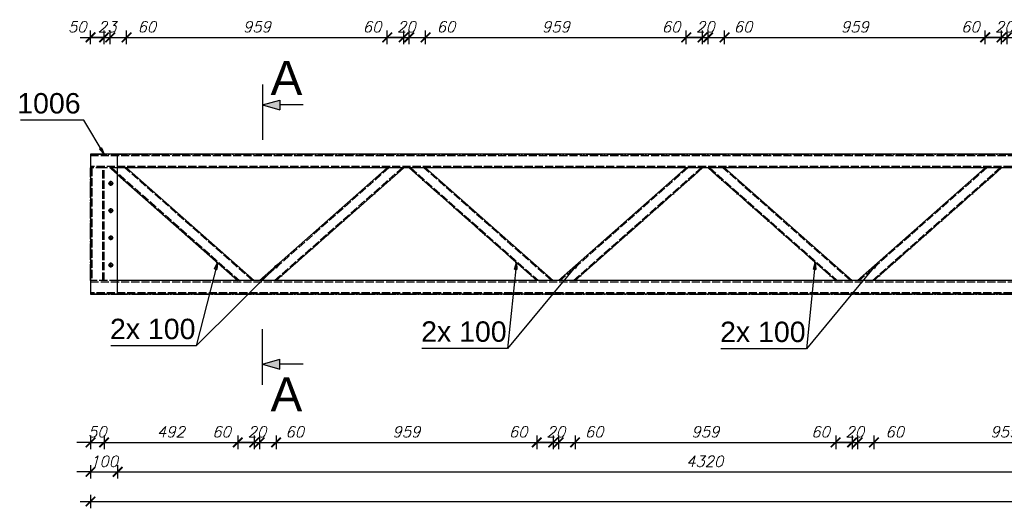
# Model space of a CAD drawing. Header units: millimetres. Extents: x 1814 to 94182, y 11562 to 49454.
# Tile 316 of 656: x 23935 to 24298, y 20952 to 21132. Entities that reach past the tile are written whole.
import ezdxf

# ---------------------------------------------------------------- set-up
doc = ezdxf.new("R2010")
doc.units = ezdxf.units.MM
doc.linetypes.add('ACAD_ISO02W100', pattern=[15, 12, -3])
doc.linetypes.add('ACAD_ISO04W100', pattern=[30, 24, -3, 0, -3])
doc.layers.add('wymiar', color=135, linetype='Continuous', lineweight=9)
doc.styles.add('ARIAL', font='arial.ttf')
doc.styles.add('CutSymbolDown', font='arial.ttf', dxfattribs={"height": 5})
doc.styles.add('CutSymbolUp', font='arial.ttf', dxfattribs={"height": 5})
doc.styles.add('WYMIARY', font='simplex.shx', dxfattribs={"oblique": 15})
doc.dimstyles.new('1-25', dxfattribs={"dimscale": 25, "dimtxt": 0.16, "dimasz": 0.2, "dimexe": 0.1, "dimexo": 0.1, "dimgap": 0.075, "dimtad": 1, "dimdec": 0, "dimlfac": 10, "dimrnd": 0.01, "dimzin": 9, "dimtxsty": 'WYMIARY', "dimblk": 'ARCHTICK', "dimcen": 0.2, "dimdle": 0.15, "dimadec": 1, "dimazin": 1, "dimtfac": 1, "dimtdec": 0, "dimtix": 1, "dimtmove": 2, "dimatfit": 3, "dimldrblk": 'ARCHTICK', "dimfxl": 0, "dimarcsym": 0})

# ---------------------------------------------------------------- blocks, each defined once
blk = doc.blocks.new('sectionup')
blk.add_hatch(color=256).paths.add_polyline_path([(-2.55, 0.73), (-2.55, -0.73), (0, 0)])
at = {"color": 7, "linetype": 'Continuous'}
for p, q in [((0, 3), (0, -5.15)), ((-6, 0), (-2.55, 0))]:
    blk.add_line(p, q, dxfattribs=at)
for p, q in [((0, 0), (-2.55, 0.73)), ((-2.55, 0.73), (-2.55, -0.73)), ((0, 0), (-2.55, -0.73))]:
    blk.add_line(p, q)
blk = doc.blocks.new('sectiondown')
blk.add_hatch(color=256).paths.add_polyline_path([(0, 0), (-2.55, 0.73), (-2.55, -0.73)])
at = {"color": 7, "linetype": 'Continuous'}
for p, q in [((0, -3), (0, 5.15)), ((-6, 0), (-2.55, 0))]:
    blk.add_line(p, q, dxfattribs=at)
for p, q in [((0, 0), (-2.55, 0.73)), ((-2.55, -0.73), (-2.55, 0.73)), ((0, 0), (-2.55, -0.73))]:
    blk.add_line(p, q)
blk = doc.blocks.new('_ARCHTICK')
at = {"color": 0, "linetype": 'ByBlock', "lineweight": -2}
blk.add_solid([(0.398, 0.309), (0.309, 0.398), (-0.309, -0.398), (-0.398, -0.309)], dxfattribs=at)
blk = doc.blocks.new('*D2347')
at = {"layer": 'Defpoints', "color": 0}
for p in [(23966.32, 21125.54), (23961.32, 21077.58), (23966.32, 21077.58)]:
    blk.add_point(p, dxfattribs=at)
at = {"layer": 'wymiar', "color": 0, "lineweight": -2}
for p, q in [((23961.32, 21123.04), (23961.32, 21128.04)), ((23966.32, 21123.04), (23966.32, 21128.04)), ((23957.57, 21125.54), (23970.07, 21125.54))]:
    blk.add_line(p, q, dxfattribs=at)
at = {"layer": 'wymiar', "color": 0, "lineweight": -2, "xscale": 5, "yscale": 5, "zscale": 5, "rotation": 180}
blk.add_blockref('_ARCHTICK', (23961.32, 21125.54), dxfattribs=at)
at = {"layer": 'wymiar', "color": 0, "lineweight": -2, "xscale": 5, "yscale": 5, "zscale": 5}
blk.add_blockref('_ARCHTICK', (23966.32, 21125.54), dxfattribs=at)
at = {"layer": 'wymiar', "color": 0, "insert": (23956.45, 21129.41), "char_height": 4, "attachment_point": 5, "style": 'WYMIARY'}
blk.add_mtext('50', dxfattribs=at)
blk = doc.blocks.new('*D2348')
at = {"layer": 'Defpoints', "color": 0}
for p in [(23968.57, 21125.54), (23966.32, 21077.58), (23968.57, 21077.58)]:
    blk.add_point(p, dxfattribs=at)
at = {"layer": 'wymiar', "color": 0, "lineweight": -2}
for p, q in [((23966.32, 21123.04), (23966.32, 21128.04)), ((23968.57, 21123.04), (23968.57, 21128.04)), ((23966.32, 21125.54), (23961.32, 21125.54)), ((23966.32, 21125.54), (23968.57, 21125.54)), ((23968.57, 21125.54), (23973.57, 21125.54))]:
    blk.add_line(p, q, dxfattribs=at)
at = {"layer": 'wymiar', "color": 0, "lineweight": -2, "xscale": 5, "yscale": 5, "zscale": 5}
blk.add_blockref('_ARCHTICK', (23966.32, 21125.54), dxfattribs=at)
at = {"layer": 'wymiar', "color": 0, "lineweight": -2, "xscale": 5, "yscale": 5, "zscale": 5, "rotation": 180}
blk.add_blockref('_ARCHTICK', (23968.57, 21125.54), dxfattribs=at)
at = {"layer": 'wymiar', "color": 0, "insert": (23967.45, 21129.41), "char_height": 4, "attachment_point": 5, "style": 'WYMIARY'}
blk.add_mtext('23', dxfattribs=at)
blk = doc.blocks.new('*D2349')
at = {"layer": 'Defpoints', "color": 0}
for p in [(23974.62, 21125.54), (23968.57, 21077.58), (23974.62, 21077.58)]:
    blk.add_point(p, dxfattribs=at)
at = {"layer": 'wymiar', "color": 0, "lineweight": -2}
for p, q in [((23968.57, 21123.04), (23968.57, 21128.04)), ((23974.62, 21123.04), (23974.62, 21128.04)), ((23964.82, 21125.54), (23978.37, 21125.54))]:
    blk.add_line(p, q, dxfattribs=at)
at = {"layer": 'wymiar', "color": 0, "lineweight": -2, "xscale": 5, "yscale": 5, "zscale": 5, "rotation": 180}
blk.add_blockref('_ARCHTICK', (23968.57, 21125.54), dxfattribs=at)
at = {"layer": 'wymiar', "color": 0, "lineweight": -2, "xscale": 5, "yscale": 5, "zscale": 5}
blk.add_blockref('_ARCHTICK', (23974.62, 21125.54), dxfattribs=at)
at = {"layer": 'wymiar', "color": 0, "insert": (23982.05, 21129.41), "char_height": 4, "attachment_point": 5, "style": 'WYMIARY'}
blk.add_mtext('60', dxfattribs=at)
blk = doc.blocks.new('*D2350')
at = {"layer": 'Defpoints', "color": 0}
for p in [(24070.52, 21125.54), (23974.62, 21077.58), (24070.52, 21077.58)]:
    blk.add_point(p, dxfattribs=at)
at = {"layer": 'wymiar', "color": 0, "lineweight": -2}
for p, q in [((23974.62, 21123.04), (23974.62, 21128.04)), ((24070.52, 21123.04), (24070.52, 21128.04)), ((23970.87, 21125.54), (24074.27, 21125.54))]:
    blk.add_line(p, q, dxfattribs=at)
at = {"layer": 'wymiar', "color": 0, "lineweight": -2, "xscale": 5, "yscale": 5, "zscale": 5, "rotation": 180}
blk.add_blockref('_ARCHTICK', (23974.62, 21125.54), dxfattribs=at)
at = {"layer": 'wymiar', "color": 0, "lineweight": -2, "xscale": 5, "yscale": 5, "zscale": 5}
blk.add_blockref('_ARCHTICK', (24070.52, 21125.54), dxfattribs=at)
at = {"layer": 'wymiar', "color": 0, "insert": (24022.57, 21129.41), "char_height": 4, "attachment_point": 5, "style": 'WYMIARY'}
blk.add_mtext('959', dxfattribs=at)
blk = doc.blocks.new('*D2351')
at = {"layer": 'Defpoints', "color": 0}
for p in [(24076.57, 21125.54), (24070.52, 21077.58), (24076.57, 21077.58)]:
    blk.add_point(p, dxfattribs=at)
at = {"layer": 'wymiar', "color": 0, "lineweight": -2}
for p, q in [((24070.52, 21123.04), (24070.52, 21128.04)), ((24076.57, 21123.04), (24076.57, 21128.04)), ((24066.77, 21125.54), (24080.32, 21125.54))]:
    blk.add_line(p, q, dxfattribs=at)
at = {"layer": 'wymiar', "color": 0, "lineweight": -2, "xscale": 5, "yscale": 5, "zscale": 5, "rotation": 180}
blk.add_blockref('_ARCHTICK', (24070.52, 21125.54), dxfattribs=at)
at = {"layer": 'wymiar', "color": 0, "lineweight": -2, "xscale": 5, "yscale": 5, "zscale": 5}
blk.add_blockref('_ARCHTICK', (24076.57, 21125.54), dxfattribs=at)
at = {"layer": 'wymiar', "color": 0, "insert": (24064.94, 21129.41), "char_height": 4, "attachment_point": 5, "style": 'WYMIARY'}
blk.add_mtext('60', dxfattribs=at)
blk = doc.blocks.new('*D2352')
at = {"layer": 'Defpoints', "color": 0}
for p in [(24078.57, 21125.54), (24076.57, 21077.58), (24078.57, 21077.58)]:
    blk.add_point(p, dxfattribs=at)
at = {"layer": 'wymiar', "color": 0, "lineweight": -2}
for p, q in [((24076.57, 21123.04), (24076.57, 21128.04)), ((24078.57, 21123.04), (24078.57, 21128.04)), ((24076.57, 21125.54), (24071.57, 21125.54)), ((24076.57, 21125.54), (24078.57, 21125.54)), ((24078.57, 21125.54), (24083.57, 21125.54))]:
    blk.add_line(p, q, dxfattribs=at)
at = {"layer": 'wymiar', "color": 0, "lineweight": -2, "xscale": 5, "yscale": 5, "zscale": 5}
blk.add_blockref('_ARCHTICK', (24076.57, 21125.54), dxfattribs=at)
at = {"layer": 'wymiar', "color": 0, "lineweight": -2, "xscale": 5, "yscale": 5, "zscale": 5, "rotation": 180}
blk.add_blockref('_ARCHTICK', (24078.57, 21125.54), dxfattribs=at)
at = {"layer": 'wymiar', "color": 0, "insert": (24077.57, 21129.41), "char_height": 4, "attachment_point": 5, "style": 'WYMIARY'}
blk.add_mtext('20', dxfattribs=at)
blk = doc.blocks.new('*D2353')
at = {"layer": 'Defpoints', "color": 0}
for p in [(24084.62, 21125.54), (24078.57, 21077.58), (24084.62, 21077.58)]:
    blk.add_point(p, dxfattribs=at)
at = {"layer": 'wymiar', "color": 0, "lineweight": -2}
for p, q in [((24078.57, 21123.04), (24078.57, 21128.04)), ((24084.62, 21123.04), (24084.62, 21128.04)), ((24074.82, 21125.54), (24088.37, 21125.54))]:
    blk.add_line(p, q, dxfattribs=at)
at = {"layer": 'wymiar', "color": 0, "lineweight": -2, "xscale": 5, "yscale": 5, "zscale": 5, "rotation": 180}
blk.add_blockref('_ARCHTICK', (24078.57, 21125.54), dxfattribs=at)
at = {"layer": 'wymiar', "color": 0, "lineweight": -2, "xscale": 5, "yscale": 5, "zscale": 5}
blk.add_blockref('_ARCHTICK', (24084.62, 21125.54), dxfattribs=at)
at = {"layer": 'wymiar', "color": 0, "insert": (24092.12, 21129.41), "char_height": 4, "attachment_point": 5, "style": 'WYMIARY'}
blk.add_mtext('60', dxfattribs=at)
blk = doc.blocks.new('*D2354')
at = {"layer": 'Defpoints', "color": 0}
for p in [(24180.52, 21125.54), (24084.62, 21077.58), (24180.52, 21077.58)]:
    blk.add_point(p, dxfattribs=at)
at = {"layer": 'wymiar', "color": 0, "lineweight": -2}
for p, q in [((24084.62, 21123.04), (24084.62, 21128.04)), ((24180.52, 21123.04), (24180.52, 21128.04)), ((24080.87, 21125.54), (24184.27, 21125.54))]:
    blk.add_line(p, q, dxfattribs=at)
at = {"layer": 'wymiar', "color": 0, "lineweight": -2, "xscale": 5, "yscale": 5, "zscale": 5, "rotation": 180}
blk.add_blockref('_ARCHTICK', (24084.62, 21125.54), dxfattribs=at)
at = {"layer": 'wymiar', "color": 0, "lineweight": -2, "xscale": 5, "yscale": 5, "zscale": 5}
blk.add_blockref('_ARCHTICK', (24180.52, 21125.54), dxfattribs=at)
at = {"layer": 'wymiar', "color": 0, "insert": (24132.57, 21129.41), "char_height": 4, "attachment_point": 5, "style": 'WYMIARY'}
blk.add_mtext('959', dxfattribs=at)
blk = doc.blocks.new('*D2355')
at = {"layer": 'Defpoints', "color": 0}
for p in [(24186.57, 21125.54), (24180.52, 21077.58), (24186.57, 21077.58)]:
    blk.add_point(p, dxfattribs=at)
at = {"layer": 'wymiar', "color": 0, "lineweight": -2}
for p, q in [((24180.52, 21123.04), (24180.52, 21128.04)), ((24186.57, 21123.04), (24186.57, 21128.04)), ((24176.77, 21125.54), (24190.32, 21125.54))]:
    blk.add_line(p, q, dxfattribs=at)
at = {"layer": 'wymiar', "color": 0, "lineweight": -2, "xscale": 5, "yscale": 5, "zscale": 5, "rotation": 180}
blk.add_blockref('_ARCHTICK', (24180.52, 21125.54), dxfattribs=at)
at = {"layer": 'wymiar', "color": 0, "lineweight": -2, "xscale": 5, "yscale": 5, "zscale": 5}
blk.add_blockref('_ARCHTICK', (24186.57, 21125.54), dxfattribs=at)
at = {"layer": 'wymiar', "color": 0, "insert": (24174.97, 21129.41), "char_height": 4, "attachment_point": 5, "style": 'WYMIARY'}
blk.add_mtext('60', dxfattribs=at)
blk = doc.blocks.new('*D2356')
at = {"layer": 'Defpoints', "color": 0}
for p in [(24188.57, 21125.54), (24186.57, 21077.58), (24188.57, 21077.58)]:
    blk.add_point(p, dxfattribs=at)
at = {"layer": 'wymiar', "color": 0, "lineweight": -2}
for p, q in [((24186.57, 21123.04), (24186.57, 21128.04)), ((24188.57, 21123.04), (24188.57, 21128.04)), ((24186.57, 21125.54), (24181.57, 21125.54)), ((24186.57, 21125.54), (24188.57, 21125.54)), ((24188.57, 21125.54), (24193.57, 21125.54))]:
    blk.add_line(p, q, dxfattribs=at)
at = {"layer": 'wymiar', "color": 0, "lineweight": -2, "xscale": 5, "yscale": 5, "zscale": 5}
blk.add_blockref('_ARCHTICK', (24186.57, 21125.54), dxfattribs=at)
at = {"layer": 'wymiar', "color": 0, "lineweight": -2, "xscale": 5, "yscale": 5, "zscale": 5, "rotation": 180}
blk.add_blockref('_ARCHTICK', (24188.57, 21125.54), dxfattribs=at)
at = {"layer": 'wymiar', "color": 0, "insert": (24187.57, 21129.41), "char_height": 4, "attachment_point": 5, "style": 'WYMIARY'}
blk.add_mtext('20', dxfattribs=at)
blk = doc.blocks.new('*D2357')
at = {"layer": 'Defpoints', "color": 0}
for p in [(24194.62, 21125.54), (24188.57, 21077.58), (24194.62, 21077.58)]:
    blk.add_point(p, dxfattribs=at)
at = {"layer": 'wymiar', "color": 0, "lineweight": -2}
for p, q in [((24188.57, 21123.04), (24188.57, 21128.04)), ((24194.62, 21123.04), (24194.62, 21128.04)), ((24184.82, 21125.54), (24198.37, 21125.54))]:
    blk.add_line(p, q, dxfattribs=at)
at = {"layer": 'wymiar', "color": 0, "lineweight": -2, "xscale": 5, "yscale": 5, "zscale": 5, "rotation": 180}
blk.add_blockref('_ARCHTICK', (24188.57, 21125.54), dxfattribs=at)
at = {"layer": 'wymiar', "color": 0, "lineweight": -2, "xscale": 5, "yscale": 5, "zscale": 5}
blk.add_blockref('_ARCHTICK', (24194.62, 21125.54), dxfattribs=at)
at = {"layer": 'wymiar', "color": 0, "insert": (24201.45, 21129.41), "char_height": 4, "attachment_point": 5, "style": 'WYMIARY'}
blk.add_mtext('60', dxfattribs=at)
blk = doc.blocks.new('*D2358')
at = {"layer": 'Defpoints', "color": 0}
for p in [(24290.52, 21125.54), (24194.62, 21077.58), (24290.52, 21077.58)]:
    blk.add_point(p, dxfattribs=at)
at = {"layer": 'wymiar', "color": 0, "lineweight": -2}
for p, q in [((24194.62, 21123.04), (24194.62, 21128.04)), ((24290.52, 21123.04), (24290.52, 21128.04)), ((24190.87, 21125.54), (24294.27, 21125.54))]:
    blk.add_line(p, q, dxfattribs=at)
at = {"layer": 'wymiar', "color": 0, "lineweight": -2, "xscale": 5, "yscale": 5, "zscale": 5, "rotation": 180}
blk.add_blockref('_ARCHTICK', (24194.62, 21125.54), dxfattribs=at)
at = {"layer": 'wymiar', "color": 0, "lineweight": -2, "xscale": 5, "yscale": 5, "zscale": 5}
blk.add_blockref('_ARCHTICK', (24290.52, 21125.54), dxfattribs=at)
at = {"layer": 'wymiar', "color": 0, "insert": (24242.57, 21129.41), "char_height": 4, "attachment_point": 5, "style": 'WYMIARY'}
blk.add_mtext('959', dxfattribs=at)
blk = doc.blocks.new('*D2359')
at = {"layer": 'Defpoints', "color": 0}
for p in [(24296.57, 21125.54), (24290.52, 21077.58), (24296.57, 21077.58)]:
    blk.add_point(p, dxfattribs=at)
at = {"layer": 'wymiar', "color": 0, "lineweight": -2}
for p, q in [((24290.52, 21123.04), (24290.52, 21128.04)), ((24296.57, 21123.04), (24296.57, 21128.04)), ((24286.77, 21125.54), (24300.32, 21125.54))]:
    blk.add_line(p, q, dxfattribs=at)
at = {"layer": 'wymiar', "color": 0, "lineweight": -2, "xscale": 5, "yscale": 5, "zscale": 5, "rotation": 180}
blk.add_blockref('_ARCHTICK', (24290.52, 21125.54), dxfattribs=at)
at = {"layer": 'wymiar', "color": 0, "lineweight": -2, "xscale": 5, "yscale": 5, "zscale": 5}
blk.add_blockref('_ARCHTICK', (24296.57, 21125.54), dxfattribs=at)
at = {"layer": 'wymiar', "color": 0, "insert": (24285.11, 21129.41), "char_height": 4, "attachment_point": 5, "style": 'WYMIARY'}
blk.add_mtext('60', dxfattribs=at)
blk = doc.blocks.new('*D2360')
at = {"layer": 'Defpoints', "color": 0}
for p in [(24298.57, 21125.54), (24296.57, 21077.58), (24298.57, 21077.58)]:
    blk.add_point(p, dxfattribs=at)
at = {"layer": 'wymiar', "color": 0, "lineweight": -2}
for p, q in [((24296.57, 21123.04), (24296.57, 21128.04)), ((24298.57, 21123.04), (24298.57, 21128.04)), ((24296.57, 21125.54), (24291.57, 21125.54)), ((24296.57, 21125.54), (24298.57, 21125.54)), ((24298.57, 21125.54), (24303.57, 21125.54))]:
    blk.add_line(p, q, dxfattribs=at)
at = {"layer": 'wymiar', "color": 0, "lineweight": -2, "xscale": 5, "yscale": 5, "zscale": 5}
blk.add_blockref('_ARCHTICK', (24296.57, 21125.54), dxfattribs=at)
at = {"layer": 'wymiar', "color": 0, "lineweight": -2, "xscale": 5, "yscale": 5, "zscale": 5, "rotation": 180}
blk.add_blockref('_ARCHTICK', (24298.57, 21125.54), dxfattribs=at)
at = {"layer": 'wymiar', "color": 0, "insert": (24297.57, 21129.41), "char_height": 4, "attachment_point": 5, "style": 'WYMIARY'}
blk.add_mtext('20', dxfattribs=at)
blk = doc.blocks.new('*D2361')
at = {"layer": 'Defpoints', "color": 0}
for p in [(24304.62, 21125.54), (24298.57, 21077.58), (24304.62, 21077.58)]:
    blk.add_point(p, dxfattribs=at)
at = {"layer": 'wymiar', "color": 0, "lineweight": -2}
for p, q in [((24298.57, 21123.04), (24298.57, 21128.04)), ((24304.62, 21123.04), (24304.62, 21128.04)), ((24294.82, 21125.54), (24308.37, 21125.54))]:
    blk.add_line(p, q, dxfattribs=at)
at = {"layer": 'wymiar', "color": 0, "lineweight": -2, "xscale": 5, "yscale": 5, "zscale": 5, "rotation": 180}
blk.add_blockref('_ARCHTICK', (24298.57, 21125.54), dxfattribs=at)
at = {"layer": 'wymiar', "color": 0, "lineweight": -2, "xscale": 5, "yscale": 5, "zscale": 5}
blk.add_blockref('_ARCHTICK', (24304.62, 21125.54), dxfattribs=at)
at = {"layer": 'wymiar', "color": 0, "insert": (24311.86, 21129.41), "char_height": 4, "attachment_point": 5, "style": 'WYMIARY'}
blk.add_mtext('60', dxfattribs=at)
blk = doc.blocks.new('*D2377')
at = {"layer": 'Defpoints', "color": 0}
for p in [(23961.32, 21036.18), (23966.32, 21036.18), (23966.32, 20976.68)]:
    blk.add_point(p, dxfattribs=at)
at = {"layer": 'wymiar', "color": 0, "lineweight": -2}
for p, q in [((23961.32, 20979.18), (23961.32, 20974.18)), ((23966.32, 20979.18), (23966.32, 20974.18)), ((23961.32, 20976.68), (23956.32, 20976.68)), ((23961.32, 20976.68), (23966.32, 20976.68)), ((23966.32, 20976.68), (23971.32, 20976.68))]:
    blk.add_line(p, q, dxfattribs=at)
at = {"layer": 'wymiar', "color": 0, "lineweight": -2, "xscale": 5, "yscale": 5, "zscale": 5}
blk.add_blockref('_ARCHTICK', (23961.32, 20976.68), dxfattribs=at)
at = {"layer": 'wymiar', "color": 0, "lineweight": -2, "xscale": 5, "yscale": 5, "zscale": 5, "rotation": 180}
blk.add_blockref('_ARCHTICK', (23966.32, 20976.68), dxfattribs=at)
at = {"layer": 'wymiar', "color": 0, "insert": (23963.82, 20980.56), "char_height": 4, "attachment_point": 5, "style": 'WYMIARY'}
blk.add_mtext('50', dxfattribs=at)
blk = doc.blocks.new('*D2378')
at = {"layer": 'Defpoints', "color": 0}
for p in [(23966.32, 21036.18), (24015.52, 21036.18), (24015.52, 20976.68)]:
    blk.add_point(p, dxfattribs=at)
at = {"layer": 'wymiar', "color": 0, "lineweight": -2}
for p, q in [((23966.32, 20979.18), (23966.32, 20974.18)), ((24015.52, 20979.18), (24015.52, 20974.18)), ((23962.57, 20976.68), (24019.27, 20976.68))]:
    blk.add_line(p, q, dxfattribs=at)
at = {"layer": 'wymiar', "color": 0, "lineweight": -2, "xscale": 5, "yscale": 5, "zscale": 5, "rotation": 180}
blk.add_blockref('_ARCHTICK', (23966.32, 20976.68), dxfattribs=at)
at = {"layer": 'wymiar', "color": 0, "lineweight": -2, "xscale": 5, "yscale": 5, "zscale": 5}
blk.add_blockref('_ARCHTICK', (24015.52, 20976.68), dxfattribs=at)
at = {"layer": 'wymiar', "color": 0, "insert": (23990.92, 20980.56), "char_height": 4, "attachment_point": 5, "style": 'WYMIARY'}
blk.add_mtext('492', dxfattribs=at)
blk = doc.blocks.new('*D2379')
at = {"layer": 'Defpoints', "color": 0}
for p in [(24015.52, 21036.18), (24021.57, 21036.18), (24021.57, 20976.68)]:
    blk.add_point(p, dxfattribs=at)
at = {"layer": 'wymiar', "color": 0, "lineweight": -2}
for p, q in [((24015.52, 20979.18), (24015.52, 20974.18)), ((24021.57, 20979.18), (24021.57, 20974.18)), ((24011.77, 20976.68), (24025.32, 20976.68))]:
    blk.add_line(p, q, dxfattribs=at)
at = {"layer": 'wymiar', "color": 0, "lineweight": -2, "xscale": 5, "yscale": 5, "zscale": 5, "rotation": 180}
blk.add_blockref('_ARCHTICK', (24015.52, 20976.68), dxfattribs=at)
at = {"layer": 'wymiar', "color": 0, "lineweight": -2, "xscale": 5, "yscale": 5, "zscale": 5}
blk.add_blockref('_ARCHTICK', (24021.57, 20976.68), dxfattribs=at)
at = {"layer": 'wymiar', "color": 0, "insert": (24009.55, 20980.56), "char_height": 4, "attachment_point": 5, "style": 'WYMIARY'}
blk.add_mtext('60', dxfattribs=at)
blk = doc.blocks.new('*D2380')
at = {"layer": 'Defpoints', "color": 0}
for p in [(24021.57, 21036.18), (24023.57, 21036.18), (24023.57, 20976.68)]:
    blk.add_point(p, dxfattribs=at)
at = {"layer": 'wymiar', "color": 0, "lineweight": -2}
for p, q in [((24021.57, 20979.18), (24021.57, 20974.18)), ((24023.57, 20979.18), (24023.57, 20974.18)), ((24021.57, 20976.68), (24016.57, 20976.68)), ((24021.57, 20976.68), (24023.57, 20976.68)), ((24023.57, 20976.68), (24028.57, 20976.68))]:
    blk.add_line(p, q, dxfattribs=at)
at = {"layer": 'wymiar', "color": 0, "lineweight": -2, "xscale": 5, "yscale": 5, "zscale": 5}
blk.add_blockref('_ARCHTICK', (24021.57, 20976.68), dxfattribs=at)
at = {"layer": 'wymiar', "color": 0, "lineweight": -2, "xscale": 5, "yscale": 5, "zscale": 5, "rotation": 180}
blk.add_blockref('_ARCHTICK', (24023.57, 20976.68), dxfattribs=at)
at = {"layer": 'wymiar', "color": 0, "insert": (24022.57, 20980.56), "char_height": 4, "attachment_point": 5, "style": 'WYMIARY'}
blk.add_mtext('20', dxfattribs=at)
blk = doc.blocks.new('*D2381')
at = {"layer": 'Defpoints', "color": 0}
for p in [(24023.57, 21036.18), (24029.62, 21036.18), (24029.62, 20976.68)]:
    blk.add_point(p, dxfattribs=at)
at = {"layer": 'wymiar', "color": 0, "lineweight": -2}
for p, q in [((24023.57, 20979.18), (24023.57, 20974.18)), ((24029.62, 20979.18), (24029.62, 20974.18)), ((24019.82, 20976.68), (24033.37, 20976.68))]:
    blk.add_line(p, q, dxfattribs=at)
at = {"layer": 'wymiar', "color": 0, "lineweight": -2, "xscale": 5, "yscale": 5, "zscale": 5, "rotation": 180}
blk.add_blockref('_ARCHTICK', (24023.57, 20976.68), dxfattribs=at)
at = {"layer": 'wymiar', "color": 0, "lineweight": -2, "xscale": 5, "yscale": 5, "zscale": 5}
blk.add_blockref('_ARCHTICK', (24029.62, 20976.68), dxfattribs=at)
at = {"layer": 'wymiar', "color": 0, "insert": (24036.46, 20980.56), "char_height": 4, "attachment_point": 5, "style": 'WYMIARY'}
blk.add_mtext('60', dxfattribs=at)
blk = doc.blocks.new('*D2382')
at = {"layer": 'Defpoints', "color": 0}
for p in [(24029.62, 21036.18), (24125.52, 21036.18), (24125.52, 20976.68)]:
    blk.add_point(p, dxfattribs=at)
at = {"layer": 'wymiar', "color": 0, "lineweight": -2}
for p, q in [((24029.62, 20979.18), (24029.62, 20974.18)), ((24125.52, 20979.18), (24125.52, 20974.18)), ((24025.87, 20976.68), (24129.27, 20976.68))]:
    blk.add_line(p, q, dxfattribs=at)
at = {"layer": 'wymiar', "color": 0, "lineweight": -2, "xscale": 5, "yscale": 5, "zscale": 5, "rotation": 180}
blk.add_blockref('_ARCHTICK', (24029.62, 20976.68), dxfattribs=at)
at = {"layer": 'wymiar', "color": 0, "lineweight": -2, "xscale": 5, "yscale": 5, "zscale": 5}
blk.add_blockref('_ARCHTICK', (24125.52, 20976.68), dxfattribs=at)
at = {"layer": 'wymiar', "color": 0, "insert": (24077.57, 20980.56), "char_height": 4, "attachment_point": 5, "style": 'WYMIARY'}
blk.add_mtext('959', dxfattribs=at)
blk = doc.blocks.new('*D2383')
at = {"layer": 'Defpoints', "color": 0}
for p in [(24125.52, 21036.18), (24131.57, 21036.18), (24131.57, 20976.68)]:
    blk.add_point(p, dxfattribs=at)
at = {"layer": 'wymiar', "color": 0, "lineweight": -2}
for p, q in [((24125.52, 20979.18), (24125.52, 20974.18)), ((24131.57, 20979.18), (24131.57, 20974.18)), ((24121.77, 20976.68), (24135.32, 20976.68))]:
    blk.add_line(p, q, dxfattribs=at)
at = {"layer": 'wymiar', "color": 0, "lineweight": -2, "xscale": 5, "yscale": 5, "zscale": 5, "rotation": 180}
blk.add_blockref('_ARCHTICK', (24125.52, 20976.68), dxfattribs=at)
at = {"layer": 'wymiar', "color": 0, "lineweight": -2, "xscale": 5, "yscale": 5, "zscale": 5}
blk.add_blockref('_ARCHTICK', (24131.57, 20976.68), dxfattribs=at)
at = {"layer": 'wymiar', "color": 0, "insert": (24118.69, 20980.56), "char_height": 4, "attachment_point": 5, "style": 'WYMIARY'}
blk.add_mtext('60', dxfattribs=at)
blk = doc.blocks.new('*D2384')
at = {"layer": 'Defpoints', "color": 0}
for p in [(24131.57, 21036.18), (24133.57, 21036.18), (24133.57, 20976.68)]:
    blk.add_point(p, dxfattribs=at)
at = {"layer": 'wymiar', "color": 0, "lineweight": -2}
for p, q in [((24131.57, 20979.18), (24131.57, 20974.18)), ((24133.57, 20979.18), (24133.57, 20974.18)), ((24131.57, 20976.68), (24126.57, 20976.68)), ((24131.57, 20976.68), (24133.57, 20976.68)), ((24133.57, 20976.68), (24138.57, 20976.68))]:
    blk.add_line(p, q, dxfattribs=at)
at = {"layer": 'wymiar', "color": 0, "lineweight": -2, "xscale": 5, "yscale": 5, "zscale": 5}
blk.add_blockref('_ARCHTICK', (24131.57, 20976.68), dxfattribs=at)
at = {"layer": 'wymiar', "color": 0, "lineweight": -2, "xscale": 5, "yscale": 5, "zscale": 5, "rotation": 180}
blk.add_blockref('_ARCHTICK', (24133.57, 20976.68), dxfattribs=at)
at = {"layer": 'wymiar', "color": 0, "insert": (24132.57, 20980.56), "char_height": 4, "attachment_point": 5, "style": 'WYMIARY'}
blk.add_mtext('20', dxfattribs=at)
blk = doc.blocks.new('*D2385')
at = {"layer": 'Defpoints', "color": 0}
for p in [(24133.57, 21036.18), (24139.62, 21036.18), (24139.62, 20976.68)]:
    blk.add_point(p, dxfattribs=at)
at = {"layer": 'wymiar', "color": 0, "lineweight": -2}
for p, q in [((24133.57, 20979.18), (24133.57, 20974.18)), ((24139.62, 20979.18), (24139.62, 20974.18)), ((24129.82, 20976.68), (24143.37, 20976.68))]:
    blk.add_line(p, q, dxfattribs=at)
at = {"layer": 'wymiar', "color": 0, "lineweight": -2, "xscale": 5, "yscale": 5, "zscale": 5, "rotation": 180}
blk.add_blockref('_ARCHTICK', (24133.57, 20976.68), dxfattribs=at)
at = {"layer": 'wymiar', "color": 0, "lineweight": -2, "xscale": 5, "yscale": 5, "zscale": 5}
blk.add_blockref('_ARCHTICK', (24139.62, 20976.68), dxfattribs=at)
at = {"layer": 'wymiar', "color": 0, "insert": (24146.65, 20980.56), "char_height": 4, "attachment_point": 5, "style": 'WYMIARY'}
blk.add_mtext('60', dxfattribs=at)
blk = doc.blocks.new('*D2386')
at = {"layer": 'Defpoints', "color": 0}
for p in [(24139.62, 21036.18), (24235.52, 21036.18), (24235.52, 20976.68)]:
    blk.add_point(p, dxfattribs=at)
at = {"layer": 'wymiar', "color": 0, "lineweight": -2}
for p, q in [((24139.62, 20979.18), (24139.62, 20974.18)), ((24235.52, 20979.18), (24235.52, 20974.18)), ((24135.87, 20976.68), (24239.27, 20976.68))]:
    blk.add_line(p, q, dxfattribs=at)
at = {"layer": 'wymiar', "color": 0, "lineweight": -2, "xscale": 5, "yscale": 5, "zscale": 5, "rotation": 180}
blk.add_blockref('_ARCHTICK', (24139.62, 20976.68), dxfattribs=at)
at = {"layer": 'wymiar', "color": 0, "lineweight": -2, "xscale": 5, "yscale": 5, "zscale": 5}
blk.add_blockref('_ARCHTICK', (24235.52, 20976.68), dxfattribs=at)
at = {"layer": 'wymiar', "color": 0, "insert": (24187.57, 20980.56), "char_height": 4, "attachment_point": 5, "style": 'WYMIARY'}
blk.add_mtext('959', dxfattribs=at)
blk = doc.blocks.new('*D2387')
at = {"layer": 'Defpoints', "color": 0}
for p in [(24235.52, 21036.18), (24241.57, 21036.18), (24241.57, 20976.68)]:
    blk.add_point(p, dxfattribs=at)
at = {"layer": 'wymiar', "color": 0, "lineweight": -2}
for p, q in [((24235.52, 20979.18), (24235.52, 20974.18)), ((24241.57, 20979.18), (24241.57, 20974.18)), ((24231.77, 20976.68), (24245.32, 20976.68))]:
    blk.add_line(p, q, dxfattribs=at)
at = {"layer": 'wymiar', "color": 0, "lineweight": -2, "xscale": 5, "yscale": 5, "zscale": 5, "rotation": 180}
blk.add_blockref('_ARCHTICK', (24235.52, 20976.68), dxfattribs=at)
at = {"layer": 'wymiar', "color": 0, "lineweight": -2, "xscale": 5, "yscale": 5, "zscale": 5}
blk.add_blockref('_ARCHTICK', (24241.57, 20976.68), dxfattribs=at)
at = {"layer": 'wymiar', "color": 0, "insert": (24229.95, 20980.56), "char_height": 4, "attachment_point": 5, "style": 'WYMIARY'}
blk.add_mtext('60', dxfattribs=at)
blk = doc.blocks.new('*D2388')
at = {"layer": 'Defpoints', "color": 0}
for p in [(24241.57, 21036.18), (24243.57, 21036.18), (24243.57, 20976.68)]:
    blk.add_point(p, dxfattribs=at)
at = {"layer": 'wymiar', "color": 0, "lineweight": -2}
for p, q in [((24241.57, 20979.18), (24241.57, 20974.18)), ((24243.57, 20979.18), (24243.57, 20974.18)), ((24241.57, 20976.68), (24236.57, 20976.68)), ((24241.57, 20976.68), (24243.57, 20976.68)), ((24243.57, 20976.68), (24248.57, 20976.68))]:
    blk.add_line(p, q, dxfattribs=at)
at = {"layer": 'wymiar', "color": 0, "lineweight": -2, "xscale": 5, "yscale": 5, "zscale": 5}
blk.add_blockref('_ARCHTICK', (24241.57, 20976.68), dxfattribs=at)
at = {"layer": 'wymiar', "color": 0, "lineweight": -2, "xscale": 5, "yscale": 5, "zscale": 5, "rotation": 180}
blk.add_blockref('_ARCHTICK', (24243.57, 20976.68), dxfattribs=at)
at = {"layer": 'wymiar', "color": 0, "insert": (24242.57, 20980.56), "char_height": 4, "attachment_point": 5, "style": 'WYMIARY'}
blk.add_mtext('20', dxfattribs=at)
blk = doc.blocks.new('*D2389')
at = {"layer": 'Defpoints', "color": 0}
for p in [(24243.57, 21036.18), (24249.62, 21036.18), (24249.62, 20976.68)]:
    blk.add_point(p, dxfattribs=at)
at = {"layer": 'wymiar', "color": 0, "lineweight": -2}
for p, q in [((24243.57, 20979.18), (24243.57, 20974.18)), ((24249.62, 20979.18), (24249.62, 20974.18)), ((24239.82, 20976.68), (24253.37, 20976.68))]:
    blk.add_line(p, q, dxfattribs=at)
at = {"layer": 'wymiar', "color": 0, "lineweight": -2, "xscale": 5, "yscale": 5, "zscale": 5, "rotation": 180}
blk.add_blockref('_ARCHTICK', (24243.57, 20976.68), dxfattribs=at)
at = {"layer": 'wymiar', "color": 0, "lineweight": -2, "xscale": 5, "yscale": 5, "zscale": 5}
blk.add_blockref('_ARCHTICK', (24249.62, 20976.68), dxfattribs=at)
at = {"layer": 'wymiar', "color": 0, "insert": (24257.24, 20980.56), "char_height": 4, "attachment_point": 5, "style": 'WYMIARY'}
blk.add_mtext('60', dxfattribs=at)
blk = doc.blocks.new('*D2390')
at = {"layer": 'Defpoints', "color": 0}
for p in [(24249.62, 21036.18), (24345.52, 21036.18), (24345.52, 20976.68)]:
    blk.add_point(p, dxfattribs=at)
at = {"layer": 'wymiar', "color": 0, "lineweight": -2}
for p, q in [((24249.62, 20979.18), (24249.62, 20974.18)), ((24345.52, 20979.18), (24345.52, 20974.18)), ((24245.87, 20976.68), (24349.27, 20976.68))]:
    blk.add_line(p, q, dxfattribs=at)
at = {"layer": 'wymiar', "color": 0, "lineweight": -2, "xscale": 5, "yscale": 5, "zscale": 5, "rotation": 180}
blk.add_blockref('_ARCHTICK', (24249.62, 20976.68), dxfattribs=at)
at = {"layer": 'wymiar', "color": 0, "lineweight": -2, "xscale": 5, "yscale": 5, "zscale": 5}
blk.add_blockref('_ARCHTICK', (24345.52, 20976.68), dxfattribs=at)
at = {"layer": 'wymiar', "color": 0, "insert": (24297.57, 20980.56), "char_height": 4, "attachment_point": 5, "style": 'WYMIARY'}
blk.add_mtext('959', dxfattribs=at)
blk = doc.blocks.new('*D2407')
at = {"layer": 'Defpoints', "color": 0}
for p in [(23961.32, 21031.18), (23971.32, 21031.18), (23971.32, 20965.86)]:
    blk.add_point(p, dxfattribs=at)
at = {"layer": 'wymiar', "color": 0, "lineweight": -2}
for p, q in [((23961.32, 20968.36), (23961.32, 20963.36)), ((23971.32, 20968.36), (23971.32, 20963.36)), ((23961.32, 20965.86), (23956.32, 20965.86)), ((23961.32, 20965.86), (23971.32, 20965.86)), ((23971.32, 20965.86), (23976.32, 20965.86))]:
    blk.add_line(p, q, dxfattribs=at)
at = {"layer": 'wymiar', "color": 0, "lineweight": -2, "xscale": 5, "yscale": 5, "zscale": 5}
blk.add_blockref('_ARCHTICK', (23961.32, 20965.86), dxfattribs=at)
at = {"layer": 'wymiar', "color": 0, "lineweight": -2, "xscale": 5, "yscale": 5, "zscale": 5, "rotation": 180}
blk.add_blockref('_ARCHTICK', (23971.32, 20965.86), dxfattribs=at)
at = {"layer": 'wymiar', "color": 0, "insert": (23966.32, 20969.73), "char_height": 4, "attachment_point": 5, "style": 'WYMIARY'}
blk.add_mtext('100', dxfattribs=at)
blk = doc.blocks.new('*D2408')
at = {"layer": 'Defpoints', "color": 0}
for p in [(24403.32, 21037.4), (23971.32, 21031.18), (24403.32, 20965.86)]:
    blk.add_point(p, dxfattribs=at)
at = {"layer": 'wymiar', "color": 0, "lineweight": -2}
for p, q in [((23971.32, 20968.36), (23971.32, 20963.36)), ((24403.32, 20968.36), (24403.32, 20963.36)), ((23967.57, 20965.86), (24407.07, 20965.86))]:
    blk.add_line(p, q, dxfattribs=at)
at = {"layer": 'wymiar', "color": 0, "lineweight": -2, "xscale": 5, "yscale": 5, "zscale": 5, "rotation": 180}
blk.add_blockref('_ARCHTICK', (23971.32, 20965.86), dxfattribs=at)
at = {"layer": 'wymiar', "color": 0, "lineweight": -2, "xscale": 5, "yscale": 5, "zscale": 5}
blk.add_blockref('_ARCHTICK', (24403.32, 20965.86), dxfattribs=at)
at = {"layer": 'wymiar', "color": 0, "insert": (24187.32, 20969.73), "char_height": 4, "attachment_point": 5, "style": 'WYMIARY'}
blk.add_mtext('4320', dxfattribs=at)
blk = doc.blocks.new('*D2413')
at = {"layer": 'Defpoints', "color": 0}
for p in [(23961.32, 21031.18), (24721.32, 21031.18), (24721.32, 20954.97)]:
    blk.add_point(p, dxfattribs=at)
at = {"layer": 'wymiar', "color": 0, "lineweight": -2}
for p, q in [((23961.32, 20957.47), (23961.32, 20952.47)), ((24721.32, 20957.47), (24721.32, 20952.47)), ((23957.57, 20954.97), (24725.07, 20954.97))]:
    blk.add_line(p, q, dxfattribs=at)
at = {"layer": 'wymiar', "color": 0, "lineweight": -2, "xscale": 5, "yscale": 5, "zscale": 5, "rotation": 180}
blk.add_blockref('_ARCHTICK', (23961.32, 20954.97), dxfattribs=at)
at = {"layer": 'wymiar', "color": 0, "lineweight": -2, "xscale": 5, "yscale": 5, "zscale": 5}
blk.add_blockref('_ARCHTICK', (24721.32, 20954.97), dxfattribs=at)
at = {"layer": 'wymiar', "color": 0, "insert": (24341.32, 20958.84), "char_height": 4, "attachment_point": 5, "style": 'WYMIARY'}
blk.add_mtext('7600', dxfattribs=at)

msp = doc.modelspace()

# ---------------------------------------------------------------- linework, layer by layer
at = {"color": 10, "linetype": 'ACAD_ISO04W100', "ltscale": 0.25}
for p, q in [((23961.321, 21082.578), (24720.321, 21082.578)), ((23961.321, 21036.178), (23961.321, 21077.578)), ((23968.571, 21077.578), (24015.521, 21036.178)), ((24076.571, 21077.578), (24029.621, 21036.178)), ((24078.571, 21077.578), (24125.521, 21036.178)), ((24186.571, 21077.578), (24139.621, 21036.178)), ((24188.571, 21077.578), (24235.521, 21036.178)), ((24296.571, 21077.578), (24249.621, 21036.178)), ((23961.321, 21031.178), (24720.32, 21031.178))]:
    msp.add_line(p, q, dxfattribs=at)
at = {"color": 145, "linetype": 'Continuous', "ltscale": 0.25}
for p, q in [((23971.321, 21082.578), (23961.321, 21082.578)), ((23961.321, 21082.578), (23961.321, 21031.178)), ((24403.32, 21082.578), (23971.321, 21082.578)), ((23971.321, 21031.178), (23971.321, 21082.578)), ((24403.32, 21077.578), (23971.321, 21077.578)), ((23971.321, 21075.153), (24015.521, 21036.178)), ((24021.569, 21036.178), (23974.619, 21077.578)), ((24070.523, 21077.578), (24023.573, 21036.178)), ((24029.621, 21036.178), (24076.571, 21077.578)), ((24078.571, 21077.578), (24125.521, 21036.178)), ((24131.569, 21036.178), (24084.619, 21077.578)), ((24180.523, 21077.578), (24133.573, 21036.178)), ((24139.621, 21036.178), (24186.571, 21077.578)), ((24188.571, 21077.578), (24235.521, 21036.178)), ((24241.569, 21036.178), (24194.619, 21077.578)), ((24290.523, 21077.578), (24243.573, 21036.178)), ((24249.621, 21036.178), (24296.571, 21077.578)), ((24403.32, 21036.178), (23971.321, 21036.178)), ((23971.321, 21031.178), (23961.321, 21031.178)), ((24403.32, 21031.178), (23971.321, 21031.178))]:
    msp.add_line(p, q, dxfattribs=at)
at = {"color": 0, "linetype": 'ByBlock', "lineweight": -2}
for p, q in [((23965.392, 21084.936, -299.324), (23964.677, 21084.507, -299.324)), ((23966.321, 21082.578, -299.324), (23964.677, 21084.507, -299.324)), ((23965.392, 21084.936, -299.324), (23966.321, 21082.578, -299.324)), ((24007.003, 21040.47, -300.824), (24008.02, 21042.792, -300.824)), ((24008.02, 21042.792, -300.824), (24007.811, 21040.266, -300.824)), ((24029.008, 21041.324, -300.824), (24031.074, 21042.792, -300.824)), ((24031.074, 21042.792, -300.824), (24029.596, 21040.733, -300.824)), ((24117.35, 21040.348, -300.824), (24118.02, 21042.792, -300.824)), ((24118.02, 21042.792, -300.824), (24118.179, 21040.262, -300.824)), ((24139.154, 21041.136, -300.824), (24141.074, 21042.792, -300.824)), ((24141.074, 21042.792, -300.824), (24139.795, 21040.604, -300.824)), ((24227.351, 21040.347, -300.824), (24228.02, 21042.792, -300.824)), ((24228.02, 21042.792, -300.824), (24228.18, 21040.262, -300.824)), ((24249.157, 21041.133, -300.824), (24251.074, 21042.792, -300.824)), ((24251.074, 21042.792, -300.824), (24249.799, 21040.601, -300.824)), ((24007.003, 21040.47, -300.824), (24007.811, 21040.266, -300.824)), ((24029.008, 21041.324, -300.824), (24029.596, 21040.733, -300.824)), ((24117.35, 21040.348, -300.824), (24118.179, 21040.262, -300.824)), ((24139.154, 21041.136, -300.824), (24139.795, 21040.604, -300.824)), ((24227.351, 21040.347, -300.824), (24228.18, 21040.262, -300.824)), ((24249.157, 21041.133, -300.824), (24249.799, 21040.601, -300.824))]:
    msp.add_line(p, q, dxfattribs=at)
at = {"color": 84, "linetype": 'ACAD_ISO02W100', "ltscale": 0.25}
for p, q in [((23961.321, 21082.078), (24720.321, 21082.078)), ((24720.321, 21078.078), (23961.321, 21078.078)), ((23966.321, 21077.578), (23961.321, 21077.578)), ((23961.821, 21077.578), (23961.821, 21036.178)), ((23965.821, 21036.178), (23965.821, 21077.578)), ((23971.321, 21077.578), (23966.321, 21077.578)), ((23966.321, 21036.178), (23966.321, 21077.578)), ((23971.321, 21075.153), (23968.571, 21077.578)), ((23969.176, 21077.578), (24016.126, 21036.178)), ((24020.964, 21036.178), (23974.014, 21077.578)), ((24071.128, 21077.578), (24024.178, 21036.178)), ((24029.016, 21036.178), (24075.966, 21077.578)), ((24079.176, 21077.578), (24126.126, 21036.178)), ((24130.964, 21036.178), (24084.014, 21077.578)), ((24181.128, 21077.578), (24134.178, 21036.178)), ((24139.016, 21036.178), (24185.966, 21077.578)), ((24189.176, 21077.578), (24236.126, 21036.178)), ((24240.964, 21036.178), (24194.014, 21077.578)), ((24291.128, 21077.578), (24244.178, 21036.178)), ((24249.016, 21036.178), (24295.966, 21077.578)), ((23971.321, 21036.178), (23961.321, 21036.178)), ((23961.321, 21035.678), (24720.32, 21035.678)), ((24720.32, 21031.678), (23961.321, 21031.678))]:
    msp.add_line(p, q, dxfattribs=at)
at = {"color": 7}
for p, q in [((24008.02, 21042.792), (24000.264, 21012.128)), ((24118.02, 21042.792), (24114.762, 21011.168)), ((24228.02, 21042.792), (24224.762, 21011.062))]:
    msp.add_line(p, q, dxfattribs=at)
for points in [[(23966.321, 21082.578), (23958.821, 21095.078), (23935.513, 21095.078)], [(24031.074, 21042.792), (24000.264, 21012.128), (23968.806, 21012.128)], [(24141.074, 21042.792), (24114.762, 21011.168), (24083.304, 21011.168)], [(24251.074, 21042.792), (24224.762, 21011.062), (24193.304, 21011.062)]]:
    msp.add_lwpolyline(points, dxfattribs=at)
at = {"color": 7, "linetype": 'Continuous', "ltscale": 0.25}
for points in [[(23967.921, 21071.878), (23968.821, 21071.878), (23968.821, 21072.778)], [(23968.821, 21072.478), (23968.591, 21072.432), (23968.397, 21072.302), (23968.267, 21072.107), (23968.221, 21071.878), (23968.267, 21071.648), (23968.397, 21071.454), (23968.591, 21071.324), (23968.821, 21071.278), (23969.051, 21071.324), (23969.245, 21071.454), (23969.375, 21071.648), (23969.421, 21071.878), (23969.375, 21072.107), (23969.245, 21072.302), (23969.051, 21072.432), (23968.821, 21072.478)], [(23968.821, 21070.978), (23968.821, 21071.878), (23969.721, 21071.878)], [(23967.921, 21061.878), (23968.821, 21061.878), (23968.821, 21062.778)], [(23968.821, 21062.478), (23968.591, 21062.432), (23968.397, 21062.302), (23968.267, 21062.107), (23968.221, 21061.878), (23968.267, 21061.648), (23968.397, 21061.454), (23968.591, 21061.324), (23968.821, 21061.278), (23969.051, 21061.324), (23969.245, 21061.454), (23969.375, 21061.648), (23969.421, 21061.878), (23969.375, 21062.107), (23969.245, 21062.302), (23969.051, 21062.432), (23968.821, 21062.478)], [(23968.821, 21060.978), (23968.821, 21061.878), (23969.721, 21061.878)], [(23967.921, 21051.878), (23968.821, 21051.878), (23968.821, 21052.778)], [(23968.821, 21052.478), (23968.591, 21052.432), (23968.397, 21052.302), (23968.267, 21052.107), (23968.221, 21051.878), (23968.267, 21051.648), (23968.397, 21051.454), (23968.591, 21051.324), (23968.821, 21051.278), (23969.051, 21051.324), (23969.245, 21051.454), (23969.375, 21051.648), (23969.421, 21051.878), (23969.375, 21052.107), (23969.245, 21052.302), (23969.051, 21052.432), (23968.821, 21052.478)], [(23968.821, 21050.978), (23968.821, 21051.878), (23969.721, 21051.878)], [(23967.921, 21041.878), (23968.821, 21041.878), (23968.821, 21042.778)], [(23968.821, 21042.478), (23968.591, 21042.432), (23968.397, 21042.302), (23968.267, 21042.107), (23968.221, 21041.878), (23968.267, 21041.648), (23968.397, 21041.454), (23968.591, 21041.324), (23968.821, 21041.278), (23969.051, 21041.324), (23969.245, 21041.454), (23969.375, 21041.648), (23969.421, 21041.878), (23969.375, 21042.107), (23969.245, 21042.302), (23969.051, 21042.432), (23968.821, 21042.478)], [(23968.821, 21040.978), (23968.821, 21041.878), (23969.721, 21041.878)]]:
    msp.add_lwpolyline(points, dxfattribs=at)
at = {"color": 145, "linetype": 'Continuous', "ltscale": 0.25}
for centre in [(23968.821, 21071.878), (23968.821, 21061.878), (23968.821, 21051.878), (23968.821, 21041.878)]:
    msp.add_circle(centre, 0.7, dxfattribs=at)

# ---------------------------------------------------------------- block references
at = {"xscale": -2.5, "yscale": 2.5, "zscale": 2.5}
for name, p in [('sectionup', (24024.569, 21100.703, -302.824)), ('sectiondown', (24024.569, 21005.397, -302.824))]:
    msp.add_blockref(name, p, dxfattribs=at)

# ---------------------------------------------------------------- texts
at = {"color": 96}
for style, p in [('CutSymbolUp', (24027.605, 21104.42)), ('CutSymbolDown', (24027.588, 20988.131))]:
    msp.add_text('A', height=12.5, dxfattribs=dict(at, style=style)).set_placement(p)
at = {"color": 7, "style": 'ARIAL'}
for s, p in [('1006', (23934.372, 21097.578)), ('2x 100', (23968.499, 21014.628)), ('2x 100', (24082.997, 21013.668)), ('2x 100', (24192.997, 21013.562))]:
    msp.add_text(s, height=7.5, dxfattribs=at).set_placement(p)

# ---------------------------------------------------------------- dimensions: what is measured, and where the dimension line sits
at = {"layer": 'wymiar'}
for base, p1, p2, picture, middle in [((23966.321, 21125.536), (23961.321, 21077.578), (23966.321, 21077.578), '*D2347', (23956.448, 21129.411)), ((23974.619, 21125.536), (23968.571, 21077.578), (23974.619, 21077.578), '*D2349', (23982.045, 21129.411)), ((24076.571, 21125.536), (24070.523, 21077.578), (24076.571, 21077.578), '*D2351', (24064.936, 21129.411)), ((24084.619, 21125.536), (24078.571, 21077.578), (24084.619, 21077.578), '*D2353', (24092.118, 21129.411)), ((24186.571, 21125.536), (24180.523, 21077.578), (24186.571, 21077.578), '*D2355', (24174.975, 21129.411)), ((24194.619, 21125.536), (24188.571, 21077.578), (24194.619, 21077.578), '*D2357', (24201.445, 21129.411)), ((24296.571, 21125.536), (24290.523, 21077.578), (24296.571, 21077.578), '*D2359', (24285.107, 21129.411)), ((24304.619, 21125.536), (24298.571, 21077.578), (24304.619, 21077.578), '*D2361', (24311.856, 21129.411)), ((24021.569, 20976.682), (24015.521, 21036.178), (24021.569, 21036.178), '*D2379', (24009.547, 20980.557)), ((24029.621, 20976.682), (24023.573, 21036.178), (24029.621, 21036.178), '*D2381', (24036.458, 20980.557)), ((24131.569, 20976.682), (24125.521, 21036.178), (24131.569, 21036.178), '*D2383', (24118.689, 20980.557)), ((24139.621, 20976.682), (24133.573, 21036.178), (24139.621, 21036.178), '*D2385', (24146.649, 20980.557)), ((24241.569, 20976.682), (24235.521, 21036.178), (24241.569, 21036.178), '*D2387', (24229.945, 20980.557)), ((24249.621, 20976.682), (24243.573, 21036.178), (24249.621, 21036.178), '*D2389', (24257.24, 20980.557))]:
    dim = msp.add_linear_dim(base=base, p1=p1, p2=p2, dimstyle='1-25', dxfattribs=at)
    dim.commit()
    dim.dimension.update_dxf_attribs({"geometry": picture, "text_midpoint": middle, "dimtype": 160})
for base, p1, p2, picture, middle in [((23968.571, 21125.5363), (23966.3209, 21077.5779), (23968.571, 21077.5778), '*D2348', (23967.446, 21129.4113)), ((24070.523, 21125.536), (23974.619, 21077.578), (24070.523, 21077.578), '*D2350', (24022.571, 21129.411)), ((24078.571, 21125.536), (24076.571, 21077.578), (24078.571, 21077.578), '*D2352', (24077.571, 21129.411)), ((24180.523, 21125.536), (24084.619, 21077.578), (24180.523, 21077.578), '*D2354', (24132.571, 21129.411)), ((24188.571, 21125.536), (24186.571, 21077.578), (24188.571, 21077.578), '*D2356', (24187.571, 21129.411)), ((24290.523, 21125.536), (24194.619, 21077.578), (24290.523, 21077.578), '*D2358', (24242.571, 21129.411)), ((24298.571, 21125.536), (24296.571, 21077.578), (24298.571, 21077.578), '*D2360', (24297.571, 21129.411)), ((23966.321, 20976.682), (23961.321, 21036.178), (23966.321, 21036.178), '*D2377', (23963.821, 20980.557)), ((24015.521, 20976.682), (23966.321, 21036.178), (24015.521, 21036.178), '*D2378', (23990.921, 20980.557)), ((24403.32, 20965.86), (23971.321, 21031.178), (24403.32, 21037.405), '*D2408', (24187.32, 20969.735)), ((24023.573, 20976.682), (24021.569, 21036.178), (24023.573, 21036.178), '*D2380', (24022.571, 20980.557)), ((24125.521, 20976.682), (24029.621, 21036.178), (24125.521, 21036.178), '*D2382', (24077.571, 20980.557)), ((24133.573, 20976.682), (24131.569, 21036.178), (24133.573, 21036.178), '*D2384', (24132.571, 20980.557)), ((24235.521, 20976.682), (24139.621, 21036.178), (24235.521, 21036.178), '*D2386', (24187.571, 20980.557)), ((24243.573, 20976.682), (24241.569, 21036.178), (24243.573, 21036.178), '*D2388', (24242.571, 20980.557)), ((24345.521, 20976.682), (24249.621, 21036.178), (24345.521, 21036.178), '*D2390', (24297.571, 20980.557)), ((23971.321, 20965.86), (23961.321, 21031.178), (23971.321, 21031.178), '*D2407', (23966.321, 20969.735)), ((24721.322, 20954.967), (23961.321, 21031.178), (24721.322, 21031.178), '*D2413', (24341.321, 20958.842))]:
    dim = msp.add_linear_dim(base=base, p1=p1, p2=p2, dimstyle='1-25', dxfattribs=at)
    dim.commit()
    dim.dimension.update_dxf_attribs({"geometry": picture, "text_midpoint": middle})

doc.saveas('drawing.dxf')
